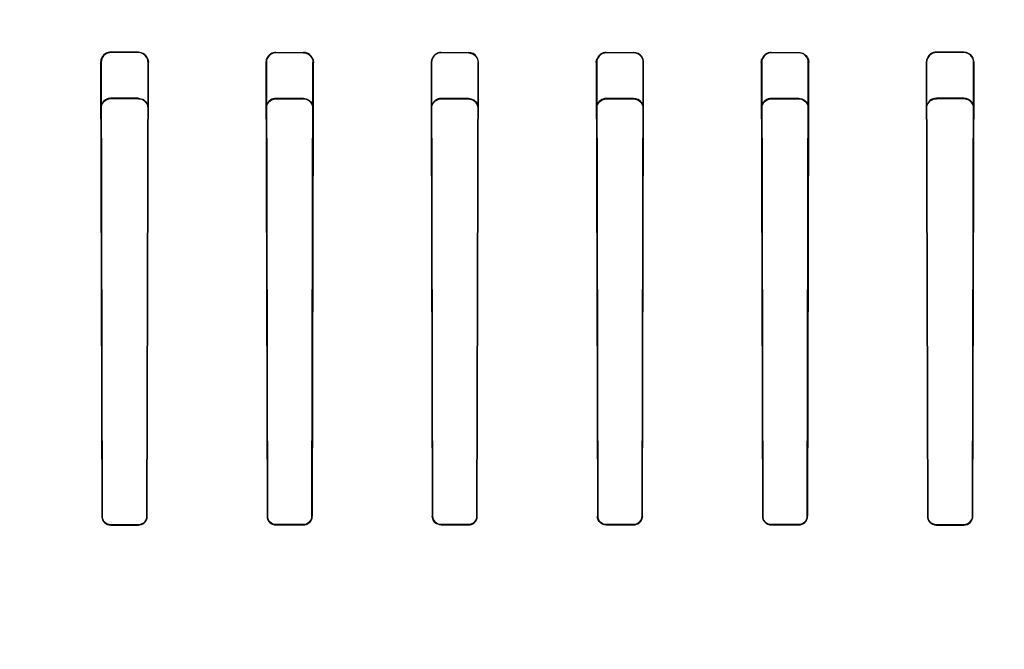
# Model space of a CAD drawing. Header units: millimetres. Extents: x 0 to 297, y 0 to 210.
# Tile 432 of 455: x 242.421 to 242.672, y 160.147 to 160.307. Entities that reach past the tile are written whole.
import ezdxf

# ---------------------------------------------------------------- set-up
doc = ezdxf.new("R2010")
doc.units = ezdxf.units.MM
doc.header["$LTSCALE"] = 16.335
doc.layers.get('0').update_dxf_attribs({"linetype": 'CONTINUOUS'})
for name, color, linetype in [('AXES_REF', 7, 'CONTINUOUS'), ('INTFCLR_1', 7, 'CONTINUOUS'), ('INTFCLR_72935', 7, 'CONTINUOUS')]:
    doc.layers.add(name, color=color, linetype=linetype)

msp = doc.modelspace()

# ---------------------------------------------------------------- linework, layer by layer
at = {"color": 7, "linetype": 'Continuous'}
for radius in [6.78708, 6.7865, 6.74304]:
    msp.add_circle((241.48891, 154.71148), radius, dxfattribs=at)
msp.add_arc((241.48891, 154.71148), 6.72, 278.277129, 261.722871, dxfattribs=at)
at = {"layer": 'AXES_REF', "color": 7, "linetype": 'Continuous'}
msp.add_arc((241.48891, 154.71148), 6.874, 113.082685, 66.917315, dxfattribs=at)
at = {"layer": 'AXES_REF', "color": 9, "linetype": 'Continuous'}
msp.add_arc((241.48891, 154.71148), 6.19116, 94.411812, 85.588188, dxfattribs=at)
at = {"layer": 'INTFCLR_1', "color": 9, "linetype": 'Continuous'}
for p, q in [((242.44461, 160.29875), (242.44461, 160.29886)), ((242.45161, 160.29885), (242.45161, 160.29874)), ((242.48661, 160.29871), (242.48661, 160.29881)), ((242.49361, 160.29881), (242.49361, 160.2987)), ((242.52861, 160.29869), (242.52861, 160.29879)), ((242.53561, 160.29879), (242.53561, 160.29868)), ((242.57061, 160.29868), (242.57061, 160.29879)), ((242.57761, 160.29879), (242.57761, 160.29869)), ((242.61261, 160.2987), (242.61261, 160.29881)), ((242.61961, 160.29881), (242.61961, 160.29871)), ((242.65461, 160.29874), (242.65461, 160.29885)), ((242.66161, 160.29886), (242.66161, 160.29875)), ((242.44202, 160.29627), (242.44213, 160.29627)), ((242.45407, 160.29627), (242.45418, 160.29627)), ((242.48407, 160.29627), (242.48417, 160.29627)), ((242.49603, 160.29627), (242.49614, 160.29627)), ((242.52609, 160.29627), (242.52619, 160.29627)), ((242.53802, 160.29627), (242.53812, 160.29627)), ((242.56809, 160.29627), (242.5682, 160.29627)), ((242.58002, 160.29627), (242.58012, 160.29627)), ((242.61007, 160.29627), (242.61018, 160.29627)), ((242.62204, 160.29627), (242.62215, 160.29627)), ((242.65203, 160.29627), (242.65214, 160.29627)), ((242.66409, 160.29627), (242.6642, 160.29627)), ((242.4424, 160.18086), (242.44232, 160.18086)), ((242.45388, 160.18086), (242.4538, 160.18086)), ((242.48444, 160.18086), (242.48436, 160.18086)), ((242.49585, 160.18086), (242.49577, 160.18086)), ((242.52646, 160.18086), (242.52638, 160.18086)), ((242.53783, 160.18086), (242.53775, 160.18086)), ((242.56846, 160.18086), (242.56838, 160.18086)), ((242.57984, 160.18086), (242.57976, 160.18086)), ((242.61044, 160.18086), (242.61036, 160.18086)), ((242.62186, 160.18086), (242.62177, 160.18086)), ((242.65241, 160.18086), (242.65233, 160.18086)), ((242.66389, 160.18086), (242.66381, 160.18086)), ((242.44461, 160.17858), (242.44461, 160.17867)), ((242.45161, 160.17867), (242.45161, 160.17859)), ((242.48661, 160.17862), (242.48661, 160.1787)), ((242.49361, 160.1787), (242.49361, 160.17862)), ((242.52861, 160.17864), (242.52861, 160.17872)), ((242.53561, 160.17872), (242.53561, 160.17864)), ((242.57061, 160.17864), (242.57061, 160.17872)), ((242.57761, 160.17872), (242.57761, 160.17864)), ((242.61261, 160.17862), (242.61261, 160.1787)), ((242.61961, 160.1787), (242.61961, 160.17862)), ((242.65461, 160.17859), (242.65461, 160.17867)), ((242.66161, 160.17867), (242.66161, 160.17858))]:
    msp.add_line(p, q, dxfattribs=at)
at = {"layer": 'INTFCLR_1', "color": 6, "linetype": 'Continuous'}
for p, q in [((242.45161, 160.29885), (242.44461, 160.29886)), ((242.45161, 160.29874), (242.44461, 160.29875)), ((242.48661, 160.29881), (242.49361, 160.29881)), ((242.49361, 160.2987), (242.48661, 160.29871)), ((242.52861, 160.29879), (242.53561, 160.29879)), ((242.53561, 160.29868), (242.52861, 160.29869)), ((242.57061, 160.29879), (242.57761, 160.29879)), ((242.57761, 160.29869), (242.57061, 160.29868)), ((242.61261, 160.29881), (242.61961, 160.29881)), ((242.61961, 160.29871), (242.61261, 160.2987)), ((242.66161, 160.29886), (242.65461, 160.29885)), ((242.66161, 160.29875), (242.65461, 160.29874)), ((242.44202, 160.29627), (242.44232, 160.18086)), ((242.44213, 160.29627), (242.4424, 160.18086)), ((242.4538, 160.18086), (242.45407, 160.29627)), ((242.45388, 160.18086), (242.45418, 160.29627)), ((242.48407, 160.29627), (242.48436, 160.18086)), ((242.48417, 160.29627), (242.48444, 160.18086)), ((242.49577, 160.18086), (242.49603, 160.29627)), ((242.49585, 160.18086), (242.49614, 160.29627)), ((242.52609, 160.29627), (242.52638, 160.18086)), ((242.52619, 160.29627), (242.52646, 160.18086)), ((242.53775, 160.18086), (242.53802, 160.29627)), ((242.53783, 160.18086), (242.53812, 160.29627)), ((242.56809, 160.29627), (242.56838, 160.18086)), ((242.5682, 160.29627), (242.56846, 160.18086)), ((242.57976, 160.18086), (242.58002, 160.29627)), ((242.57984, 160.18086), (242.58012, 160.29627)), ((242.61007, 160.29627), (242.61036, 160.18086)), ((242.61018, 160.29627), (242.61044, 160.18086)), ((242.62177, 160.18086), (242.62204, 160.29627)), ((242.62186, 160.18086), (242.62215, 160.29627)), ((242.65203, 160.29627), (242.65233, 160.18086)), ((242.65214, 160.29627), (242.65241, 160.18086)), ((242.66381, 160.18086), (242.66409, 160.29627)), ((242.66389, 160.18086), (242.6642, 160.29627)), ((242.44461, 160.17867), (242.45161, 160.17867)), ((242.45161, 160.17859), (242.44461, 160.17858)), ((242.48661, 160.1787), (242.49361, 160.1787)), ((242.49361, 160.17862), (242.48661, 160.17862)), ((242.52861, 160.17872), (242.53561, 160.17872)), ((242.53561, 160.17864), (242.52861, 160.17864)), ((242.57061, 160.17872), (242.57761, 160.17872)), ((242.57761, 160.17864), (242.57061, 160.17864)), ((242.61261, 160.1787), (242.61961, 160.1787)), ((242.61961, 160.17862), (242.61261, 160.17862)), ((242.65461, 160.17867), (242.66161, 160.17867)), ((242.66161, 160.17858), (242.65461, 160.17859))]:
    msp.add_line(p, q, dxfattribs=at)
at = {"layer": 'INTFCLR_1', "color": 7, "linetype": 'Continuous'}
for points in [[(242.49599, 160.29714), (242.49601, 160.29708), (242.49602, 160.29702), (242.49604, 160.29696), (242.49606, 160.29689), (242.49608, 160.29682), (242.49609, 160.29675), (242.49611, 160.29668), (242.49612, 160.2966), (242.49613, 160.29652), (242.49613, 160.29644), (242.49614, 160.29635), (242.49614, 160.29627)], [(242.56809, 160.29627), (242.5681, 160.29637), (242.5681, 160.29648), (242.56811, 160.29658), (242.56813, 160.29668), (242.56814, 160.29677), (242.56816, 160.29686), (242.56819, 160.29695), (242.56821, 160.29703), (242.56824, 160.29711)], [(242.56834, 160.29709), (242.56831, 160.29701), (242.56829, 160.29693), (242.56826, 160.29684), (242.56824, 160.29675), (242.56823, 160.29666), (242.56821, 160.29656), (242.5682, 160.29647), (242.5682, 160.29637), (242.5682, 160.29627)], [(242.61007, 160.29627), (242.61008, 160.29635), (242.61008, 160.29644), (242.61009, 160.29652), (242.6101, 160.2966), (242.61011, 160.29668), (242.61012, 160.29675), (242.61013, 160.29682), (242.61015, 160.29689), (242.61017, 160.29696), (242.61019, 160.29702), (242.61021, 160.29708), (242.61023, 160.29714)], [(242.61033, 160.29711), (242.6103, 160.29703), (242.61028, 160.29695), (242.61025, 160.29687), (242.61023, 160.29678), (242.61021, 160.29668), (242.6102, 160.29659), (242.61019, 160.29648), (242.61018, 160.29638), (242.61018, 160.29627)]]:
    msp.add_lwpolyline(points, dxfattribs=at)
at = {"layer": 'INTFCLR_1', "color": 6, "linetype": 'Continuous'}
for points, knots in [([(242.44461, 160.29886), (242.44414, 160.29886), (242.4428, 160.29852), (242.44201, 160.29712), (242.44202, 160.29627)], [0, 0, 0, 0, 0.352869, 1, 1, 1, 1]), ([(242.44461, 160.29875), (242.44413, 160.29875), (242.44284, 160.29839), (242.44212, 160.29705), (242.44213, 160.29627)], [0, 0, 0, 0, 0.378386, 1, 1, 1, 1]), ([(242.45161, 160.29885), (242.45211, 160.29885), (242.45345, 160.29847), (242.45418, 160.29707), (242.45418, 160.29627)], [0, 0, 0, 0, 0.384528, 1, 1, 1, 1]), ([(242.45407, 160.29627), (242.45407, 160.29671), (242.45375, 160.29799), (242.45241, 160.29874), (242.45161, 160.29874)], [0, 0, 0, 0, 0.356488, 1, 1, 1, 1]), ([(242.48661, 160.29881), (242.48613, 160.29881), (242.48482, 160.29846), (242.48406, 160.29708), (242.48407, 160.29627)], [0, 0, 0, 0, 0.365479, 1, 1, 1, 1]), ([(242.48661, 160.29871), (242.48612, 160.29871), (242.48485, 160.29834), (242.48417, 160.29702), (242.48417, 160.29627)], [0, 0, 0, 0, 0.394195, 1, 1, 1, 1]), ([(242.49361, 160.2987), (242.49408, 160.2987), (242.49535, 160.29834), (242.49604, 160.29702), (242.49603, 160.29627)], [0, 0, 0, 0, 0.387323, 1, 1, 1, 1]), ([(242.52861, 160.29879), (242.52812, 160.29879), (242.52681, 160.29842), (242.52609, 160.29706), (242.52609, 160.29627)], [0, 0, 0, 0, 0.383532, 1, 1, 1, 1]), ([(242.52861, 160.29869), (242.52811, 160.29869), (242.52685, 160.29831), (242.52619, 160.297), (242.52619, 160.29627)], [0, 0, 0, 0, 0.400117, 1, 1, 1, 1]), ([(242.53812, 160.29627), (242.53812, 160.29677), (242.53774, 160.29808), (242.53638, 160.29879), (242.53561, 160.29879)], [0, 0, 0, 0, 0.394961, 1, 1, 1, 1]), ([(242.53561, 160.29868), (242.53612, 160.29868), (242.53738, 160.29828), (242.53802, 160.29698), (242.53802, 160.29627)], [0, 0, 0, 0, 0.416172, 1, 1, 1, 1]), ([(242.58012, 160.29627), (242.58012, 160.29678), (242.57973, 160.2981), (242.57837, 160.29879), (242.57761, 160.29879)], [0, 0, 0, 0, 0.403623, 1, 1, 1, 1]), ([(242.58002, 160.29627), (242.58002, 160.29675), (242.57965, 160.29801), (242.57835, 160.29869), (242.57761, 160.29869)], [0, 0, 0, 0, 0.394863, 1, 1, 1, 1]), ([(242.61961, 160.29881), (242.62006, 160.29881), (242.62138, 160.29848), (242.62215, 160.2971), (242.62215, 160.29627)], [0, 0, 0, 0, 0.353719, 1, 1, 1, 1]), ([(242.62204, 160.29627), (242.62204, 160.29676), (242.62167, 160.29803), (242.62035, 160.29871), (242.61961, 160.29871)], [0, 0, 0, 0, 0.397287, 1, 1, 1, 1]), ([(242.65461, 160.29885), (242.6541, 160.29885), (242.65276, 160.29846), (242.65203, 160.29707), (242.65203, 160.29627)], [0, 0, 0, 0, 0.387143, 1, 1, 1, 1]), ([(242.65461, 160.29874), (242.65412, 160.29874), (242.65283, 160.29837), (242.65214, 160.29703), (242.65214, 160.29627)], [0, 0, 0, 0, 0.390665, 1, 1, 1, 1]), ([(242.6642, 160.29627), (242.6642, 160.29676), (242.66383, 160.29811), (242.66243, 160.29886), (242.66161, 160.29886)], [0, 0, 0, 0, 0.375509, 1, 1, 1, 1]), ([(242.66409, 160.29627), (242.66409, 160.29675), (242.66373, 160.29804), (242.66239, 160.29875), (242.66161, 160.29875)], [0, 0, 0, 0, 0.381183, 1, 1, 1, 1]), ([(242.44232, 160.18086), (242.44232, 160.18042), (242.44266, 160.17923), (242.44389, 160.17858), (242.44461, 160.17858)], [0, 0, 0, 0, 0.384382, 1, 1, 1, 1]), ([(242.4424, 160.18086), (242.4424, 160.1803), (242.44288, 160.17913), (242.44405, 160.17867), (242.44461, 160.17867)], [0, 0, 0, 0, 0.50645, 1, 1, 1, 1]), ([(242.45161, 160.17867), (242.4521, 160.17867), (242.45325, 160.17907), (242.4538, 160.18024), (242.4538, 160.18086)], [0, 0, 0, 0, 0.4431, 1, 1, 1, 1]), ([(242.45161, 160.17859), (242.45212, 160.17859), (242.45331, 160.179), (242.45388, 160.18022), (242.45388, 160.18086)], [0, 0, 0, 0, 0.442548, 1, 1, 1, 1]), ([(242.48436, 160.18086), (242.48436, 160.18042), (242.4847, 160.17925), (242.48591, 160.17862), (242.48661, 160.17862)], [0, 0, 0, 0, 0.390371, 1, 1, 1, 1]), ([(242.48444, 160.18086), (242.48444, 160.1803), (242.48492, 160.17915), (242.48607, 160.1787), (242.48661, 160.1787)], [0, 0, 0, 0, 0.511656, 1, 1, 1, 1]), ([(242.49361, 160.1787), (242.49409, 160.1787), (242.49522, 160.17909), (242.49577, 160.18025), (242.49577, 160.18086)], [0, 0, 0, 0, 0.437814, 1, 1, 1, 1]), ([(242.49361, 160.17862), (242.4941, 160.17862), (242.49528, 160.17902), (242.49585, 160.18022), (242.49585, 160.18086)], [0, 0, 0, 0, 0.436648, 1, 1, 1, 1]), ([(242.52861, 160.17864), (242.5281, 160.17864), (242.52693, 160.17904), (242.52638, 160.18023), (242.52638, 160.18086)], [0, 0, 0, 0, 0.444794, 1, 1, 1, 1]), ([(242.52646, 160.18086), (242.52646, 160.18031), (242.52692, 160.17917), (242.52806, 160.17872), (242.52861, 160.17872)], [0, 0, 0, 0, 0.505641, 1, 1, 1, 1]), ([(242.53561, 160.17872), (242.53608, 160.17872), (242.53721, 160.1791), (242.53775, 160.18025), (242.53775, 160.18086)], [0, 0, 0, 0, 0.434401, 1, 1, 1, 1]), ([(242.53561, 160.17864), (242.5361, 160.17864), (242.53727, 160.17903), (242.53783, 160.18022), (242.53783, 160.18086)], [0, 0, 0, 0, 0.432851, 1, 1, 1, 1]), ([(242.57061, 160.17864), (242.57011, 160.17864), (242.56894, 160.17903), (242.56838, 160.18022), (242.56838, 160.18086)], [0, 0, 0, 0, 0.435627, 1, 1, 1, 1]), ([(242.56846, 160.18086), (242.56846, 160.1803), (242.56894, 160.17916), (242.57008, 160.17872), (242.57061, 160.17872)], [0, 0, 0, 0, 0.516683, 1, 1, 1, 1]), ([(242.57761, 160.17872), (242.57814, 160.17872), (242.57927, 160.17915), (242.57976, 160.1803), (242.57976, 160.18086)], [0, 0, 0, 0, 0.483413, 1, 1, 1, 1]), ([(242.57984, 160.18086), (242.57984, 160.18036), (242.57943, 160.17919), (242.57824, 160.17864), (242.57761, 160.17864)], [0, 0, 0, 0, 0.444177, 1, 1, 1, 1]), ([(242.61036, 160.18086), (242.61036, 160.18033), (242.6108, 160.17915), (242.612, 160.17862), (242.61261, 160.17862)], [0, 0, 0, 0, 0.465851, 1, 1, 1, 1]), ([(242.61044, 160.18086), (242.61045, 160.18035), (242.61086, 160.17921), (242.61202, 160.1787), (242.61261, 160.1787)], [0, 0, 0, 0, 0.463926, 1, 1, 1, 1]), ([(242.61961, 160.1787), (242.62014, 160.1787), (242.62129, 160.17914), (242.62177, 160.1803), (242.62177, 160.18086)], [0, 0, 0, 0, 0.485159, 1, 1, 1, 1]), ([(242.61961, 160.17862), (242.62016, 160.17862), (242.62135, 160.17907), (242.62186, 160.18027), (242.62186, 160.18086)], [0, 0, 0, 0, 0.483291, 1, 1, 1, 1]), ([(242.65233, 160.18086), (242.65233, 160.18033), (242.65277, 160.17913), (242.65399, 160.17859), (242.65461, 160.17859)], [0, 0, 0, 0, 0.464633, 1, 1, 1, 1]), ([(242.65241, 160.18086), (242.65241, 160.18035), (242.65284, 160.17919), (242.65401, 160.17867), (242.65461, 160.17867)], [0, 0, 0, 0, 0.462781, 1, 1, 1, 1]), ([(242.66161, 160.17867), (242.66215, 160.17867), (242.66332, 160.17912), (242.66381, 160.18029), (242.66381, 160.18086)], [0, 0, 0, 0, 0.487268, 1, 1, 1, 1]), ([(242.66161, 160.17858), (242.66217, 160.17858), (242.66338, 160.17905), (242.66389, 160.18026), (242.66389, 160.18086)], [0, 0, 0, 0, 0.48561, 1, 1, 1, 1])]:
    msp.add_open_spline(points, degree=3, knots=knots, dxfattribs=at)
at = {"layer": 'INTFCLR_1', "color": 7, "linetype": 'Continuous'}
for points, knots in [([(242.49614, 160.29627), (242.49614, 160.29683), (242.4957, 160.29816), (242.49434, 160.29882), (242.49361, 160.29881)], [0, 0, 0, 0, 0.434677, 1, 1, 1, 1]), ([(242.57061, 160.29879), (242.57011, 160.29879), (242.5688, 160.29841), (242.5681, 160.29705), (242.56809, 160.29627)], [0, 0, 0, 0, 0.388269, 1, 1, 1, 1]), ([(242.57061, 160.29868), (242.57012, 160.29869), (242.56886, 160.29831), (242.5682, 160.29701), (242.5682, 160.29627)], [0, 0, 0, 0, 0.396321, 1, 1, 1, 1]), ([(242.57061, 160.29868), (242.5701, 160.29868), (242.5691, 160.29836), (242.56849, 160.29753), (242.56834, 160.29709)], [0, 0, 0, 0, 0.523529, 1, 1, 1, 1]), ([(242.61261, 160.29881), (242.61211, 160.29881), (242.61079, 160.29843), (242.61008, 160.29706), (242.61007, 160.29627)], [0, 0, 0, 0, 0.386833, 1, 1, 1, 1]), ([(242.61261, 160.2987), (242.61212, 160.2987), (242.61085, 160.29833), (242.61018, 160.29701), (242.61018, 160.29627)], [0, 0, 0, 0, 0.394934, 1, 1, 1, 1]), ([(242.61261, 160.2987), (242.6121, 160.2987), (242.6111, 160.29838), (242.61049, 160.29755), (242.61033, 160.29711)], [0, 0, 0, 0, 0.522669, 1, 1, 1, 1])]:
    msp.add_open_spline(points, degree=3, knots=knots, dxfattribs=at)
at = {"layer": 'INTFCLR_72935', "color": 9, "linetype": 'Continuous'}
for p, q in [((242.44461, 160.28714), (242.44461, 160.28704)), ((242.45161, 160.28703), (242.45161, 160.28713)), ((242.48661, 160.2871), (242.48661, 160.287)), ((242.49361, 160.28699), (242.49361, 160.28709)), ((242.52861, 160.28707), (242.52861, 160.28697)), ((242.53561, 160.28697), (242.53561, 160.28707)), ((242.57061, 160.28707), (242.57061, 160.28697)), ((242.57761, 160.28697), (242.57761, 160.28707)), ((242.61261, 160.28709), (242.61261, 160.28699)), ((242.61961, 160.287), (242.61961, 160.2871)), ((242.65461, 160.28713), (242.65461, 160.28703)), ((242.66161, 160.28704), (242.66161, 160.28714)), ((242.44216, 160.28459), (242.44206, 160.28459)), ((242.45414, 160.28459), (242.45403, 160.28459)), ((242.48421, 160.28459), (242.48411, 160.28459)), ((242.4961, 160.28459), (242.496, 160.28459)), ((242.52623, 160.28459), (242.52613, 160.28459)), ((242.53808, 160.28459), (242.53798, 160.28459)), ((242.56823, 160.28459), (242.56813, 160.28459)), ((242.58008, 160.28459), (242.57998, 160.28459)), ((242.61021, 160.28459), (242.61012, 160.28459)), ((242.62211, 160.28459), (242.62201, 160.28459)), ((242.65218, 160.28459), (242.65207, 160.28459)), ((242.66415, 160.28459), (242.66405, 160.28459)), ((242.44232, 160.18086), (242.4424, 160.18086)), ((242.4538, 160.18086), (242.45388, 160.18086)), ((242.48436, 160.18086), (242.48444, 160.18086)), ((242.49577, 160.18086), (242.49585, 160.18086)), ((242.52638, 160.18086), (242.52646, 160.18086)), ((242.53775, 160.18086), (242.53783, 160.18086)), ((242.56838, 160.18086), (242.56846, 160.18086)), ((242.57976, 160.18086), (242.57984, 160.18086)), ((242.61036, 160.18086), (242.61044, 160.18086)), ((242.62177, 160.18086), (242.62186, 160.18086)), ((242.65233, 160.18086), (242.65241, 160.18086)), ((242.66381, 160.18086), (242.66389, 160.18086)), ((242.44461, 160.17867), (242.44461, 160.17858)), ((242.45161, 160.17859), (242.45161, 160.17867)), ((242.48661, 160.1787), (242.48661, 160.17862)), ((242.49361, 160.17862), (242.49361, 160.1787)), ((242.52861, 160.17872), (242.52861, 160.17864)), ((242.53561, 160.17864), (242.53561, 160.17872)), ((242.57061, 160.17872), (242.57061, 160.17864)), ((242.57761, 160.17864), (242.57761, 160.17872)), ((242.61261, 160.1787), (242.61261, 160.17862)), ((242.61961, 160.17862), (242.61961, 160.1787)), ((242.65461, 160.17867), (242.65461, 160.17859)), ((242.66161, 160.17858), (242.66161, 160.17867))]:
    msp.add_line(p, q, dxfattribs=at)
at = {"layer": 'INTFCLR_72935', "color": 6, "linetype": 'Continuous'}
for p, q in [((242.45161, 160.28713), (242.44461, 160.28714)), ((242.44461, 160.28704), (242.45161, 160.28703)), ((242.49361, 160.28709), (242.48661, 160.2871)), ((242.48661, 160.287), (242.49361, 160.28699)), ((242.53561, 160.28707), (242.52861, 160.28707)), ((242.52861, 160.28697), (242.53561, 160.28697)), ((242.57761, 160.28707), (242.57061, 160.28707)), ((242.57061, 160.28697), (242.57761, 160.28697)), ((242.61961, 160.2871), (242.61261, 160.28709)), ((242.61261, 160.28699), (242.61961, 160.287)), ((242.66161, 160.28714), (242.65461, 160.28713)), ((242.65461, 160.28703), (242.66161, 160.28704)), ((242.44206, 160.28459), (242.44232, 160.18086)), ((242.4424, 160.18086), (242.44216, 160.28459)), ((242.45403, 160.28459), (242.4538, 160.18086)), ((242.45388, 160.18086), (242.45414, 160.28459)), ((242.48411, 160.28459), (242.48436, 160.18086)), ((242.48444, 160.18086), (242.48421, 160.28459)), ((242.496, 160.28459), (242.49577, 160.18086)), ((242.4961, 160.28459), (242.49585, 160.18086)), ((242.52613, 160.28459), (242.52638, 160.18086)), ((242.52646, 160.18086), (242.52623, 160.28459)), ((242.53798, 160.28459), (242.53775, 160.18086)), ((242.53783, 160.18086), (242.53808, 160.28459)), ((242.56813, 160.28459), (242.56838, 160.18086)), ((242.56846, 160.18086), (242.56823, 160.28459)), ((242.57998, 160.28459), (242.57976, 160.18086)), ((242.57984, 160.18086), (242.58008, 160.28459)), ((242.61012, 160.28459), (242.61036, 160.18086)), ((242.61044, 160.18086), (242.61021, 160.28459)), ((242.62201, 160.28459), (242.62177, 160.18086)), ((242.62211, 160.28459), (242.62186, 160.18086)), ((242.65207, 160.28459), (242.65233, 160.18086)), ((242.65241, 160.18086), (242.65218, 160.28459)), ((242.66405, 160.28459), (242.66381, 160.18086)), ((242.66389, 160.18086), (242.66415, 160.28459)), ((242.45161, 160.17867), (242.44461, 160.17867)), ((242.44461, 160.17858), (242.45161, 160.17859)), ((242.49361, 160.1787), (242.48661, 160.1787)), ((242.48661, 160.17862), (242.49361, 160.17862)), ((242.53561, 160.17872), (242.52861, 160.17872)), ((242.52861, 160.17864), (242.53561, 160.17864)), ((242.57761, 160.17872), (242.57061, 160.17872)), ((242.57061, 160.17864), (242.57761, 160.17864)), ((242.61961, 160.1787), (242.61261, 160.1787)), ((242.61261, 160.17862), (242.61961, 160.17862)), ((242.66161, 160.17867), (242.65461, 160.17867)), ((242.65461, 160.17859), (242.66161, 160.17858))]:
    msp.add_line(p, q, dxfattribs=at)
at = {"layer": 'INTFCLR_72935', "color": 7, "linetype": 'Continuous'}
for points in [[(242.53784, 160.28541), (242.53786, 160.28533), (242.53789, 160.28525), (242.53791, 160.28516), (242.53793, 160.28507), (242.53795, 160.28498), (242.53796, 160.28489), (242.53797, 160.28479), (242.53798, 160.28469), (242.53798, 160.28459)], [(242.56828, 160.28544), (242.56825, 160.28536), (242.56823, 160.28527), (242.5682, 160.28519), (242.56818, 160.2851), (242.56817, 160.285), (242.56815, 160.2849), (242.56814, 160.2848), (242.56814, 160.2847), (242.56813, 160.28459)], [(242.56823, 160.28459), (242.56823, 160.28469), (242.56824, 160.28479), (242.56825, 160.28488), (242.56826, 160.28498), (242.56828, 160.28508), (242.5683, 160.28517), (242.56832, 160.28525), (242.56835, 160.28534), (242.56838, 160.28542)], [(242.61027, 160.28546), (242.61025, 160.28542), (242.61024, 160.28537), (242.61022, 160.28533), (242.61021, 160.28527), (242.61019, 160.28522), (242.61018, 160.28516), (242.61017, 160.28511), (242.61016, 160.28505), (242.61015, 160.28499), (242.61014, 160.28493), (242.61013, 160.28487), (242.61012, 160.2848), (242.61012, 160.28473), (242.61012, 160.28466), (242.61012, 160.28459)], [(242.61021, 160.28459), (242.61022, 160.28468), (242.61022, 160.28476), (242.61023, 160.28484), (242.61024, 160.28491), (242.61025, 160.28499), (242.61026, 160.28506), (242.61027, 160.28513), (242.61029, 160.2852), (242.61031, 160.28526), (242.61033, 160.28532), (242.61035, 160.28538), (242.61037, 160.28544)]]:
    msp.add_lwpolyline(points, dxfattribs=at)
at = {"layer": 'INTFCLR_72935', "color": 6, "linetype": 'Continuous'}
for points, knots in [([(242.44461, 160.28714), (242.44413, 160.28714), (242.44281, 160.28679), (242.44206, 160.28541), (242.44206, 160.28459)], [0, 0, 0, 0, 0.368559, 1, 1, 1, 1]), ([(242.44216, 160.28459), (242.44216, 160.28517), (242.44263, 160.28646), (242.44393, 160.28704), (242.44461, 160.28704)], [0, 0, 0, 0, 0.461481, 1, 1, 1, 1]), ([(242.45161, 160.28713), (242.45211, 160.28713), (242.45343, 160.28675), (242.45414, 160.28538), (242.45414, 160.28459)], [0, 0, 0, 0, 0.389937, 1, 1, 1, 1]), ([(242.45161, 160.28703), (242.45217, 160.28703), (242.45345, 160.28658), (242.45404, 160.28527), (242.45403, 160.28459)], [0, 0, 0, 0, 0.451764, 1, 1, 1, 1]), ([(242.48661, 160.2871), (242.48615, 160.2871), (242.48485, 160.28676), (242.4841, 160.2854), (242.48411, 160.28459)], [0, 0, 0, 0, 0.359916, 1, 1, 1, 1]), ([(242.48421, 160.28459), (242.48421, 160.28507), (242.48457, 160.28633), (242.48587, 160.287), (242.48661, 160.287)], [0, 0, 0, 0, 0.395901, 1, 1, 1, 1]), ([(242.49361, 160.28709), (242.4941, 160.28709), (242.49539, 160.28672), (242.4961, 160.28537), (242.4961, 160.28459)], [0, 0, 0, 0, 0.3859, 1, 1, 1, 1]), ([(242.49361, 160.28699), (242.49409, 160.28699), (242.49534, 160.28661), (242.496, 160.28532), (242.496, 160.28459)], [0, 0, 0, 0, 0.400803, 1, 1, 1, 1]), ([(242.52861, 160.28707), (242.52811, 160.28707), (242.52681, 160.28669), (242.52613, 160.28535), (242.52613, 160.28459)], [0, 0, 0, 0, 0.39599, 1, 1, 1, 1]), ([(242.52623, 160.28459), (242.52623, 160.28506), (242.52659, 160.2863), (242.52787, 160.28697), (242.52861, 160.28697)], [0, 0, 0, 0, 0.391093, 1, 1, 1, 1]), ([(242.53561, 160.28707), (242.53606, 160.28707), (242.53734, 160.28674), (242.53808, 160.28539), (242.53808, 160.28459)], [0, 0, 0, 0, 0.360741, 1, 1, 1, 1]), ([(242.58008, 160.28459), (242.58008, 160.28509), (242.5797, 160.28639), (242.57837, 160.28707), (242.57761, 160.28707)], [0, 0, 0, 0, 0.398196, 1, 1, 1, 1]), ([(242.57761, 160.28697), (242.57809, 160.28697), (242.57934, 160.2866), (242.57999, 160.28531), (242.57998, 160.28459)], [0, 0, 0, 0, 0.403358, 1, 1, 1, 1]), ([(242.61961, 160.2871), (242.62011, 160.2871), (242.62141, 160.28672), (242.62211, 160.28536), (242.62211, 160.28459)], [0, 0, 0, 0, 0.392944, 1, 1, 1, 1]), ([(242.61961, 160.287), (242.62017, 160.287), (242.62143, 160.28654), (242.62201, 160.28526), (242.62201, 160.28459)], [0, 0, 0, 0, 0.456431, 1, 1, 1, 1]), ([(242.65461, 160.28713), (242.65403, 160.28713), (242.6527, 160.28667), (242.65207, 160.28531), (242.65207, 160.28459)], [0, 0, 0, 0, 0.444093, 1, 1, 1, 1]), ([(242.65218, 160.28459), (242.65218, 160.28511), (242.65258, 160.28638), (242.65388, 160.28703), (242.65461, 160.28703)], [0, 0, 0, 0, 0.417337, 1, 1, 1, 1]), ([(242.66415, 160.28459), (242.66416, 160.28506), (242.66381, 160.28638), (242.66243, 160.28714), (242.66161, 160.28714)], [0, 0, 0, 0, 0.365133, 1, 1, 1, 1]), ([(242.66161, 160.28704), (242.66207, 160.28704), (242.66334, 160.28669), (242.66405, 160.28537), (242.66405, 160.28459)], [0, 0, 0, 0, 0.373345, 1, 1, 1, 1]), ([(242.44232, 160.18086), (242.44232, 160.18029), (242.4428, 160.17907), (242.44402, 160.17858), (242.44461, 160.17858)], [0, 0, 0, 0, 0.49698, 1, 1, 1, 1]), ([(242.44461, 160.17867), (242.44407, 160.17867), (242.4429, 160.17911), (242.4424, 160.18028), (242.4424, 160.18086)], [0, 0, 0, 0, 0.481807, 1, 1, 1, 1]), ([(242.4538, 160.18086), (242.4538, 160.18034), (242.45337, 160.17919), (242.4522, 160.17867), (242.45161, 160.17867)], [0, 0, 0, 0, 0.465335, 1, 1, 1, 1]), ([(242.45161, 160.17859), (242.45212, 160.17859), (242.45332, 160.179), (242.45388, 160.18022), (242.45388, 160.18086)], [0, 0, 0, 0, 0.444416, 1, 1, 1, 1]), ([(242.48436, 160.18086), (242.48436, 160.18028), (242.48485, 160.17909), (242.48604, 160.17862), (242.48661, 160.17862)], [0, 0, 0, 0, 0.507599, 1, 1, 1, 1]), ([(242.48661, 160.1787), (242.48607, 160.1787), (242.48493, 160.17914), (242.48444, 160.18029), (242.48444, 160.18086)], [0, 0, 0, 0, 0.481345, 1, 1, 1, 1]), ([(242.49577, 160.18086), (242.49577, 160.18035), (242.49535, 160.17921), (242.49419, 160.1787), (242.49361, 160.1787)], [0, 0, 0, 0, 0.466317, 1, 1, 1, 1]), ([(242.49361, 160.17862), (242.49411, 160.17862), (242.49528, 160.17902), (242.49585, 160.18022), (242.49585, 160.18086)], [0, 0, 0, 0, 0.437413, 1, 1, 1, 1]), ([(242.52638, 160.18086), (242.52638, 160.18036), (242.52678, 160.17919), (242.52797, 160.17864), (242.52861, 160.17864)], [0, 0, 0, 0, 0.444178, 1, 1, 1, 1]), ([(242.52861, 160.17872), (242.52808, 160.17872), (242.52694, 160.17915), (242.52646, 160.1803), (242.52646, 160.18086)], [0, 0, 0, 0, 0.483413, 1, 1, 1, 1]), ([(242.53775, 160.18086), (242.53775, 160.18029), (242.53727, 160.17915), (242.53613, 160.17872), (242.53561, 160.17872)], [0, 0, 0, 0, 0.520642, 1, 1, 1, 1]), ([(242.53561, 160.17864), (242.5361, 160.17864), (242.53727, 160.17903), (242.53783, 160.18022), (242.53783, 160.18086)], [0, 0, 0, 0, 0.435627, 1, 1, 1, 1]), ([(242.57061, 160.17864), (242.57012, 160.17864), (242.56895, 160.17903), (242.56838, 160.18022), (242.56838, 160.18086)], [0, 0, 0, 0, 0.432851, 1, 1, 1, 1]), ([(242.57061, 160.17872), (242.57013, 160.17872), (242.569, 160.1791), (242.56846, 160.18025), (242.56846, 160.18086)], [0, 0, 0, 0, 0.437533, 1, 1, 1, 1]), ([(242.57976, 160.18086), (242.57976, 160.18031), (242.57929, 160.17917), (242.57815, 160.17872), (242.57761, 160.17872)], [0, 0, 0, 0, 0.505641, 1, 1, 1, 1]), ([(242.57761, 160.17864), (242.57811, 160.17864), (242.57928, 160.17904), (242.57984, 160.18023), (242.57984, 160.18086)], [0, 0, 0, 0, 0.444794, 1, 1, 1, 1]), ([(242.61036, 160.18086), (242.61036, 160.18033), (242.6108, 160.17915), (242.612, 160.17862), (242.61261, 160.17862)], [0, 0, 0, 0, 0.467465, 1, 1, 1, 1]), ([(242.61261, 160.1787), (242.61212, 160.1787), (242.61099, 160.17909), (242.61045, 160.18025), (242.61044, 160.18086)], [0, 0, 0, 0, 0.438857, 1, 1, 1, 1]), ([(242.62177, 160.18086), (242.62177, 160.18031), (242.6213, 160.17915), (242.62015, 160.1787), (242.61961, 160.1787)], [0, 0, 0, 0, 0.505909, 1, 1, 1, 1]), ([(242.61961, 160.17862), (242.62016, 160.17862), (242.62135, 160.17907), (242.62186, 160.18027), (242.62186, 160.18086)], [0, 0, 0, 0, 0.479549, 1, 1, 1, 1]), ([(242.65233, 160.18086), (242.65233, 160.18032), (242.65277, 160.17912), (242.65399, 160.17859), (242.65461, 160.17859)], [0, 0, 0, 0, 0.467059, 1, 1, 1, 1]), ([(242.65461, 160.17867), (242.65411, 160.17867), (242.65296, 160.17907), (242.65242, 160.18024), (242.65241, 160.18086)], [0, 0, 0, 0, 0.445287, 1, 1, 1, 1]), ([(242.66381, 160.18086), (242.66381, 160.18031), (242.66334, 160.17914), (242.66217, 160.17867), (242.66161, 160.17867)], [0, 0, 0, 0, 0.495845, 1, 1, 1, 1]), ([(242.66161, 160.17858), (242.66217, 160.17858), (242.66338, 160.17904), (242.66389, 160.18026), (242.66389, 160.18086)], [0, 0, 0, 0, 0.480348, 1, 1, 1, 1])]:
    msp.add_open_spline(points, degree=3, knots=knots, dxfattribs=at)
at = {"layer": 'INTFCLR_72935', "color": 7, "linetype": 'Continuous'}
for points, knots in [([(242.53561, 160.28697), (242.53609, 160.28697), (242.53734, 160.2866), (242.53798, 160.28531), (242.53798, 160.28459)], [0, 0, 0, 0, 0.402072, 1, 1, 1, 1]), ([(242.56813, 160.28459), (242.56813, 160.28508), (242.5685, 160.28637), (242.56984, 160.28708), (242.57061, 160.28707)], [0, 0, 0, 0, 0.388074, 1, 1, 1, 1]), ([(242.56823, 160.28459), (242.56823, 160.28505), (242.56857, 160.28629), (242.56986, 160.28698), (242.57061, 160.28697)], [0, 0, 0, 0, 0.380584, 1, 1, 1, 1]), ([(242.57061, 160.28707), (242.57009, 160.28707), (242.56907, 160.28674), (242.56844, 160.28588), (242.56828, 160.28544)], [0, 0, 0, 0, 0.522103, 1, 1, 1, 1]), ([(242.56838, 160.28542), (242.56853, 160.28584), (242.56913, 160.28666), (242.57011, 160.28697), (242.57061, 160.28697)], [0, 0, 0, 0, 0.478119, 1, 1, 1, 1]), ([(242.61012, 160.28459), (242.61011, 160.28513), (242.61053, 160.28644), (242.61188, 160.2871), (242.61261, 160.28709)], [0, 0, 0, 0, 0.424999, 1, 1, 1, 1]), ([(242.61021, 160.28459), (242.61021, 160.2851), (242.61061, 160.28635), (242.6119, 160.287), (242.61261, 160.28699)], [0, 0, 0, 0, 0.417894, 1, 1, 1, 1]), ([(242.61261, 160.28709), (242.61209, 160.28709), (242.61106, 160.28676), (242.61043, 160.28591), (242.61027, 160.28546)], [0, 0, 0, 0, 0.521377, 1, 1, 1, 1]), ([(242.61037, 160.28544), (242.61053, 160.28586), (242.61113, 160.28667), (242.61211, 160.28699), (242.61261, 160.28699)], [0, 0, 0, 0, 0.476328, 1, 1, 1, 1])]:
    msp.add_open_spline(points, degree=3, knots=knots, dxfattribs=at)
msp.add_open_spline([(242.53561, 160.28697), (242.53611, 160.28697), (242.53687, 160.28697), (242.53704, 160.28649)], degree=3, dxfattribs=at)

doc.saveas('drawing.dxf')
